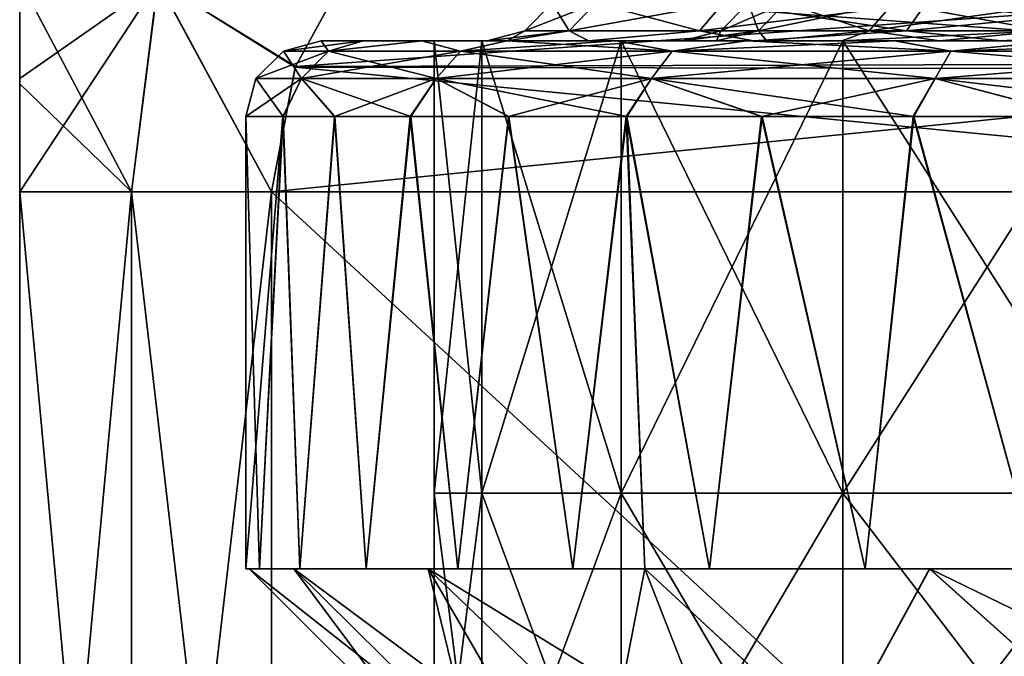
# Model space of a CAD drawing. Header units: metres. Extents: x -90 to 90, y -173 to 74.
# Tile 521 of 564: x 48 to 54.53, y 32.92 to 37.14. Entities that reach past the tile are written whole.
import ezdxf

# ---------------------------------------------------------------- set-up
doc = ezdxf.new("R2010")
doc.units = ezdxf.units.M
doc.layers.add('solid_509418_01', color=7, linetype='CONTINUOUS')

msp = doc.modelspace()

# ---------------------------------------------------------------- linework, layer by layer
at = {"layer": 'solid_509418_01'}
for points in [[(48, 37.403278, 4.451625), (48, 36.715286, 4.86436), (48.741669, 36, 6.5)], [(48.915462, 37.394688, 6.404108), (48, 37.403278, 4.451625), (48.741669, 36, 6.5)], [(48, 36.750671, -4.850274), (48, 36.715286, 4.86436), (48, 37.403278, 4.451625)], [(48, 36.750671, -4.850274), (48, 37.403278, 4.451625), (48, 37.40015, -4.45404)], [(48, 36.750671, -4.850274), (48, 37.40015, -4.45404), (48.918247, 37.394688, -6.408926)], [(48.918247, 37.394688, -6.408926), (48.741669, 36, -6.5), (48, 36, -5)], [(48, 36.750671, -4.850274), (48.918247, 37.394688, -6.408926), (48, 36, -5)], [(48.915462, 37.394688, 6.404108), (48.741669, 36, 6.5), (49.669872, 36, 7.892305)], [(48.918247, 37.394688, -6.408926), (49.669872, 36, -7.892305), (48.741669, 36, -6.5)], [(49.82856, 36.830101, 7.983922), (50.140141, 37.396317, 8.163814), (48.915462, 37.394688, 6.404108)], [(49.82856, 36.830101, 7.983922), (48.915462, 37.394688, 6.404108), (49.669872, 36, 7.892305)], [(48.918247, 37.394688, -6.408926), (50.144356, 37.402458, -8.166248), (49.826698, 36.825352, -7.982847)], [(48.918247, 37.394688, -6.408926), (49.826698, 36.825352, -7.982847), (49.669872, 36, -7.892305)], [(58.179066, 36.81028, -12.805091), (49.826698, 36.825352, -7.982847), (50.144356, 37.402458, -8.166248)], [(49.82856, 36.830101, 7.983922), (58.162422, 36.85294, 12.795481), (57.855915, 37.402035, 12.618518)], [(49.82856, 36.830101, 7.983922), (57.855915, 37.402035, 12.618518), (50.140141, 37.396317, 8.163814)], [(58.179066, 36.81028, -12.805091), (50.144356, 37.402458, -8.166248), (57.859211, 37.397259, -12.620421)], [(51.349773, 37.066856), (51.644524, 37.066856, -2.238843), (51.533012, 37.25)], [(51.821518, 37.25, 2.191417), (51.349773, 37.066856), (51.533012, 37.25)], [(51.644524, 37.066856, 2.238843), (51.349773, 37.066856), (51.821518, 37.25, 2.191417)], [(51.644524, 37.066856, -2.238843), (51.821518, 37.25, -2.191417), (51.533012, 37.25)], [(51.644524, 37.066856, -2.238843), (52.508682, 37.066856, -4.325113), (51.821518, 37.25, -2.191417)], [(51.644524, 37.066856, 2.238843), (51.821518, 37.25, 2.191417), (52.667374, 37.25, 4.233494)], [(52.508682, 37.066856, 4.325113), (51.644524, 37.066856, 2.238843), (52.667374, 37.25, 4.233494)], [(52.508682, 37.066856, -4.325113), (52.667374, 37.25, -4.233494), (51.821518, 37.25, -2.191417)], [(52.508682, 37.066856, -4.325113), (53.883366, 37.066856, -6.116634), (52.667374, 37.25, -4.233494)], [(52.508682, 37.066856, 4.325113), (52.667374, 37.25, 4.233494), (54.012936, 37.25, 5.987064)], [(53.883366, 37.066856, 6.116634), (52.508682, 37.066856, 4.325113), (54.012936, 37.25, 5.987064)], [(52.650002, 37.066986), (52.900444, 37.066986, 1.90232), (52.833145, 37.250225)], [(53.077347, 37.250225, -1.854919), (52.650002, 37.066986), (52.833145, 37.250225)], [(52.900444, 37.066986, -1.90232), (52.650002, 37.066986), (53.077347, 37.250225, -1.854919)], [(53.883366, 37.066856, -6.116634), (54.012936, 37.25, -5.987064), (52.667374, 37.25, -4.233494)], [(52.900444, 37.066986, 1.90232), (53.077347, 37.250225, 1.854919), (52.833145, 37.250225)], [(52.900444, 37.066986, 1.90232), (53.634712, 37.066986, 3.675), (53.077347, 37.250225, 1.854919)], [(52.900444, 37.066986, -1.90232), (53.077347, 37.250225, -1.854919), (53.79332, 37.250225, -3.583428)], [(53.634712, 37.066986, -3.675), (52.900444, 37.066986, -1.90232), (53.79332, 37.250225, -3.583428)], [(53.634712, 37.066986, 3.675), (53.79332, 37.250225, 3.583428), (53.077347, 37.250225, 1.854919)], [(53.634712, 37.066986, 3.675), (54.802765, 37.066986, 5.197235), (53.79332, 37.250225, 3.583428)], [(53.634712, 37.066986, -3.675), (53.79332, 37.250225, -3.583428), (54.932266, 37.250225, -5.067733)], [(54.802765, 37.066986, -5.197235), (53.634712, 37.066986, -3.675), (54.932266, 37.250225, -5.067733)], [(54.802765, 37.066986, 5.197235), (54.932266, 37.250225, 5.067733), (53.79332, 37.250225, 3.583428)], [(53.883366, 37.066856, -6.116634), (55.674885, 37.066856, -7.491316), (54.012936, 37.25, -5.987064)], [(53.883366, 37.066856, 6.116634), (54.012936, 37.25, 5.987064), (55.766506, 37.25, 7.332626)], [(55.674885, 37.066856, 7.491316), (53.883366, 37.066856, 6.116634), (55.766506, 37.25, 7.332626)], [(55.674885, 37.066856, -7.491316), (55.766506, 37.25, -7.332626), (54.012936, 37.25, -5.987064)], [(51.644524, 37.066856, 2.238843), (51.233162, 37, 1.537356), (51.099998, 37)], [(51.349773, 37.066856), (51.099998, 37), (51.23283, 37, -1.535482)], [(51.644524, 37.066856, 2.238843), (51.099998, 37), (51.349773, 37.066856)], [(51.644524, 37.066856, -2.238843), (51.23283, 37, -1.535482), (51.773323, 37, -3.395412)], [(51.349773, 37.066856), (51.23283, 37, -1.535482), (51.644524, 37.066856, -2.238843)], [(51.644524, 37.066856, 2.238843), (51.774597, 37, 3.398503), (51.233162, 37, 1.537356)], [(52.508682, 37.066856, 4.325113), (51.774597, 37, 3.398503), (51.644524, 37.066856, 2.238843)], [(51.644524, 37.066856, -2.238843), (51.773323, 37, -3.395412), (52.508682, 37.066856, -4.325113)], [(52.508682, 37.066856, -4.325113), (51.773323, 37, -3.395412), (52.86438, 37, -5.318075)], [(52.508682, 37.066856, 4.325113), (52.86692, 37, 5.321483), (51.774597, 37, 3.398503)], [(52.900444, 37.066986, -1.90232), (52.623055, 37, -1.827752), (52.400002, 37)], [(52.650002, 37.066986), (52.400002, 37), (52.62273, 37, 1.826444)], [(52.900444, 37.066986, -1.90232), (52.400002, 37), (52.650002, 37.066986)], [(53.883366, 37.066856, 6.116634), (52.86692, 37, 5.321483), (52.508682, 37.066856, 4.325113)], [(52.508682, 37.066856, -4.325113), (52.86438, 37, -5.318075), (53.883366, 37.066856, -6.116634)], [(52.900444, 37.066986, 1.90232), (52.62273, 37, 1.826444), (52.954956, 37, 2.850851)], [(52.650002, 37.066986), (52.62273, 37, 1.826444), (52.900444, 37.066986, 1.90232)], [(52.900444, 37.066986, -1.90232), (52.955605, 37, -2.852452), (52.623055, 37, -1.827752)], [(53.883366, 37.066856, -6.116634), (52.86438, 37, -5.318075), (54.50914, 37, -7.004303)], [(53.883366, 37.066856, 6.116634), (54.512707, 37, 7.0071), (52.86692, 37, 5.321483)], [(53.634712, 37.066986, -3.675), (52.955605, 37, -2.852452), (52.900444, 37.066986, -1.90232)], [(52.900444, 37.066986, 1.90232), (52.954956, 37, 2.850851), (53.634712, 37.066986, 3.675)], [(53.634712, 37.066986, 3.675), (52.954956, 37, 2.850851), (53.453388, 37, 3.860295)], [(53.634712, 37.066986, -3.675), (53.454342, 37, -3.861913), (52.955605, 37, -2.852452)], [(53.634712, 37.066986, 3.675), (53.453388, 37, 3.860295), (54.100883, 37, 4.791703)], [(54.802765, 37.066986, -5.197235), (54.102058, 37, -4.793149), (53.454342, 37, -3.861913)], [(54.802765, 37.066986, -5.197235), (53.454342, 37, -3.861913), (53.634712, 37.066986, -3.675)], [(53.634712, 37.066986, 3.675), (54.100883, 37, 4.791703), (54.802765, 37.066986, 5.197235)], [(55.674885, 37.066856, 7.491316), (54.512707, 37, 7.0071), (53.883366, 37.066856, 6.116634)], [(53.883366, 37.066856, -6.116634), (54.50914, 37, -7.004303), (55.674885, 37.066856, -7.491316)], [(54.802765, 37.066986, 5.197235), (54.100883, 37, 4.791703), (54.871674, 37, 5.608944)], [(54.802765, 37.066986, -5.197235), (54.873024, 37, -5.610178), (54.102058, 37, -4.793149)], [(55.674885, 37.066856, -7.491316), (54.50914, 37, -7.004303), (56.545841, 37, -8.20235)], [(55.674885, 37.066856, 7.491316), (56.549965, 37, 8.204084), (54.512707, 37, 7.0071)], [(49.750229, 36.933144), (50, 37), (50.278427, 37, 2.3448)], [(49.750229, 36.933144), (50.048069, 36.933144, -2.452931), (50, 37)], [(50.048069, 36.933144, 2.452931), (49.750229, 36.933144), (50.278427, 37, 2.3448)], [(51.233162, 37, 1.537356), (50.278427, 37, 2.3448), (50, 37)], [(51.099998, 37), (50, 37), (50.279453, 37, -2.349015)], [(50.048069, 36.933144, -2.452931), (50.279453, 37, -2.349015), (50, 37)], [(51.099998, 37), (51.233162, 37, 1.537356), (50, 37)], [(50.048069, 36.933144, 2.452931), (50.278427, 37, 2.3448), (50.667187, 37, 3.591198)], [(50.924278, 36.933144, 4.763307), (50.048069, 36.933144, 2.452931), (50.667187, 37, 3.591198)], [(50.048069, 36.933144, -2.452931), (50.669178, 37, -3.596351), (50.279453, 37, -2.349015)], [(50.048069, 36.933144, -2.452931), (50.924278, 36.933144, -4.763307), (50.669178, 37, -3.596351)], [(51.774597, 37, 3.398503), (50.667187, 37, 3.591198), (50.278427, 37, 2.3448)], [(51.233162, 37, 1.537356), (51.774597, 37, 3.398503), (50.278427, 37, 2.3448)], [(51.773323, 37, -3.395412), (50.279453, 37, -2.349015), (50.669178, 37, -3.596351)], [(51.23283, 37, -1.535482), (51.099998, 37), (50.279453, 37, -2.349015)], [(51.773323, 37, -3.395412), (51.23283, 37, -1.535482), (50.279453, 37, -2.349015)], [(52.86692, 37, 5.321483), (51.231773, 37, 4.807166), (50.667187, 37, 3.591198)], [(50.924278, 36.933144, 4.763307), (50.667187, 37, 3.591198), (51.231773, 37, 4.807166)], [(51.774597, 37, 3.398503), (52.86692, 37, 5.321483), (50.667187, 37, 3.591198)], [(51.773323, 37, -3.395412), (50.669178, 37, -3.596351), (51.234615, 37, -4.812351)], [(50.924278, 36.933144, -4.763307), (51.234615, 37, -4.812351), (50.669178, 37, -3.596351)], [(50.75, 37), (50.75, 34), (51.065186, 34, 2.394076)], [(51.065186, 37, -2.394076), (51.065186, 34, -2.394076), (50.75, 34)], [(50.75, 37), (51.065186, 37, -2.394076), (50.75, 34)], [(51.065186, 37, 2.394076), (50.75, 37), (51.065186, 34, 2.394076)], [(52.623055, 37, -1.827752), (51.065186, 37, -2.394076), (50.75, 37)], [(52.400002, 37), (50.75, 37), (51.065186, 37, 2.394076)], [(52.400002, 37), (52.623055, 37, -1.827752), (50.75, 37)], [(50.924278, 36.933144, 4.763307), (51.231773, 37, 4.807166), (51.954571, 37, 5.938709)], [(52.327934, 36.933144, 6.796856), (50.924278, 36.933144, 4.763307), (51.954571, 37, 5.938709)], [(50.924278, 36.933144, -4.763307), (52.327934, 36.933144, -6.796856), (51.234615, 37, -4.812351)], [(51.065186, 37, 2.394076), (51.065186, 34, 2.394076), (51.989265, 34, 4.625)], [(51.065186, 37, 2.394076), (51.989265, 34, 4.625), (51.989265, 37, 4.625)], [(51.989265, 37, -4.625), (51.989265, 34, -4.625), (51.065186, 34, -2.394076)], [(51.065186, 37, -2.394076), (51.989265, 37, -4.625), (51.065186, 34, -2.394076)], [(53.454342, 37, -3.861913), (51.989265, 37, -4.625), (51.065186, 37, -2.394076)], [(52.955605, 37, -2.852452), (53.454342, 37, -3.861913), (51.065186, 37, -2.394076)], [(52.623055, 37, -1.827752), (52.955605, 37, -2.852452), (51.065186, 37, -2.394076)], [(52.954956, 37, 2.850851), (51.065186, 37, 2.394076), (51.989265, 37, 4.625)], [(52.62273, 37, 1.826444), (52.400002, 37), (51.065186, 37, 2.394076)], [(52.954956, 37, 2.850851), (52.62273, 37, 1.826444), (51.065186, 37, 2.394076)], [(52.86692, 37, 5.321483), (51.954571, 37, 5.938709), (51.231773, 37, 4.807166)], [(52.86438, 37, -5.318075), (51.234615, 37, -4.812351), (51.958035, 37, -5.943409)], [(52.327934, 36.933144, -6.796856), (51.958035, 37, -5.943409), (51.234615, 37, -4.812351)], [(52.86438, 37, -5.318075), (51.773323, 37, -3.395412), (51.234615, 37, -4.812351)], [(54.512707, 37, 7.0071), (52.8167, 37, 6.957073), (51.954571, 37, 5.938709)], [(52.327934, 36.933144, 6.796856), (51.954571, 37, 5.938709), (52.8167, 37, 6.957073)], [(52.86692, 37, 5.321483), (54.512707, 37, 7.0071), (51.954571, 37, 5.938709)], [(52.86438, 37, -5.318075), (51.958035, 37, -5.943409), (52.820683, 37, -6.961181)], [(52.327934, 36.933144, -6.796856), (52.820683, 37, -6.961181), (51.958035, 37, -5.943409)], [(51.989265, 37, 4.625), (51.989265, 34, 4.625), (53.459263, 34, 6.540738)], [(51.989265, 37, 4.625), (53.459263, 34, 6.540738), (53.459263, 37, 6.540738)], [(53.459263, 37, -6.540738), (53.459263, 34, -6.540738), (51.989265, 34, -4.625)], [(51.989265, 37, -4.625), (53.459263, 37, -6.540738), (51.989265, 34, -4.625)], [(55.754204, 37, -6.303428), (53.459263, 37, -6.540738), (51.989265, 37, -4.625)], [(54.873024, 37, -5.610178), (55.754204, 37, -6.303428), (51.989265, 37, -4.625)], [(54.102058, 37, -4.793149), (54.873024, 37, -5.610178), (51.989265, 37, -4.625)], [(53.454342, 37, -3.861913), (54.102058, 37, -4.793149), (51.989265, 37, -4.625)], [(54.100883, 37, 4.791703), (51.989265, 37, 4.625), (53.459263, 37, 6.540738)], [(53.453388, 37, 3.860295), (52.954956, 37, 2.850851), (51.989265, 37, 4.625)], [(54.100883, 37, 4.791703), (53.453388, 37, 3.860295), (51.989265, 37, 4.625)], [(52.327934, 36.933144, 6.796856), (52.8167, 37, 6.957073), (53.804859, 37, 7.849723)], [(54.177467, 36.933144, 8.435397), (52.327934, 36.933144, 6.796856), (53.804859, 37, 7.849723)], [(52.327934, 36.933144, -6.796856), (54.177467, 36.933144, -8.435397), (52.820683, 37, -6.961181)], [(54.512707, 37, 7.0071), (53.804859, 37, 7.849723), (52.8167, 37, 6.957073)], [(54.50914, 37, -7.004303), (52.820683, 37, -6.961181), (53.809349, 37, -7.853261)], [(54.177467, 36.933144, -8.435397), (53.809349, 37, -7.853261), (52.820683, 37, -6.961181)], [(54.50914, 37, -7.004303), (52.86438, 37, -5.318075), (52.820683, 37, -6.961181)], [(53.459263, 37, 6.540738), (53.459263, 34, 6.540738), (55.375, 34, 8.010735)], [(53.459263, 37, 6.540738), (55.375, 34, 8.010735), (55.375, 37, 8.010735)], [(55.375, 37, -8.010735), (55.375, 34, -8.010735), (53.459263, 34, -6.540738)], [(53.459263, 37, -6.540738), (55.375, 37, -8.010735), (53.459263, 34, -6.540738)], [(58.879383, 37, -7.516929), (55.375, 37, -8.010735), (53.459263, 37, -6.540738)], [(57.781601, 37, -7.269023), (58.879383, 37, -7.516929), (53.459263, 37, -6.540738)], [(56.731438, 37, -6.861231), (57.781601, 37, -7.269023), (53.459263, 37, -6.540738)], [(55.754204, 37, -6.303428), (56.731438, 37, -6.861231), (53.459263, 37, -6.540738)], [(56.729767, 37, 6.860436), (53.459263, 37, 6.540738), (55.375, 37, 8.010735)], [(54.871674, 37, 5.608944), (54.100883, 37, 4.791703), (53.459263, 37, 6.540738)], [(55.752682, 37, 6.302403), (54.871674, 37, 5.608944), (53.459263, 37, 6.540738)], [(56.729767, 37, 6.860436), (55.752682, 37, 6.302403), (53.459263, 37, 6.540738)], [(56.549965, 37, 8.204084), (54.904892, 37, 8.604506), (53.804859, 37, 7.849723)], [(54.177467, 36.933144, 8.435397), (53.804859, 37, 7.849723), (54.904892, 37, 8.604506)], [(54.512707, 37, 7.0071), (56.549965, 37, 8.204084), (53.804859, 37, 7.849723)], [(56.545841, 37, -8.20235), (53.809349, 37, -7.853261), (54.909843, 37, -8.607434)], [(54.177467, 36.933144, -8.435397), (54.909843, 37, -8.607434), (53.809349, 37, -7.853261)], [(56.545841, 37, -8.20235), (54.50914, 37, -7.004303), (53.809349, 37, -7.853261)], [(54.177467, 36.933144, 8.435397), (54.904892, 37, 8.604506), (56.096676, 37, 9.20668)], [(56.365379, 36.933144, 9.583704), (54.177467, 36.933144, 8.435397), (56.096676, 37, 9.20668)], [(54.177467, 36.933144, -8.435397), (56.365379, 36.933144, -9.583704), (54.909843, 37, -8.607434)], [(49.566986, 36.75), (49.870152, 36.75, -2.496783), (49.750229, 36.933144)], [(50.048069, 36.933144, 2.452931), (49.566986, 36.75), (49.750229, 36.933144)], [(49.870152, 36.75, 2.496783), (49.566986, 36.75), (50.048069, 36.933144, 2.452931)], [(49.870152, 36.75, -2.496783), (50.048069, 36.933144, -2.452931), (49.750229, 36.933144)], [(49.870152, 36.75, -2.496783), (50.762028, 36.75, -4.848463), (50.048069, 36.933144, -2.452931)], [(49.870152, 36.75, 2.496783), (50.048069, 36.933144, 2.452931), (50.924278, 36.933144, 4.763307)], [(50.762028, 36.75, 4.848463), (49.870152, 36.75, 2.496783), (50.924278, 36.933144, 4.763307)], [(50.762028, 36.75, -4.848463), (50.924278, 36.933144, -4.763307), (50.048069, 36.933144, -2.452931)], [(50.762028, 36.75, -4.848463), (52.190777, 36.75, -6.918367), (50.924278, 36.933144, -4.763307)], [(50.762028, 36.75, 4.848463), (50.924278, 36.933144, 4.763307), (52.327934, 36.933144, 6.796856)], [(52.190777, 36.75, 6.918367), (50.762028, 36.75, 4.848463), (52.327934, 36.933144, 6.796856)], [(52.190777, 36.75, -6.918367), (52.327934, 36.933144, -6.796856), (50.924278, 36.933144, -4.763307)], [(52.190777, 36.75, -6.918367), (54.073372, 36.75, -8.586201), (52.327934, 36.933144, -6.796856)], [(52.190777, 36.75, 6.918367), (52.327934, 36.933144, 6.796856), (54.177467, 36.933144, 8.435397)], [(54.073372, 36.75, 8.586201), (52.190777, 36.75, 6.918367), (54.177467, 36.933144, 8.435397)], [(54.073372, 36.75, -8.586201), (54.177467, 36.933144, -8.435397), (52.327934, 36.933144, -6.796856)], [(54.073372, 36.75, -8.586201), (56.300404, 36.75, -9.755036), (54.177467, 36.933144, -8.435397)], [(54.073372, 36.75, 8.586201), (54.177467, 36.933144, 8.435397), (56.365379, 36.933144, 9.583704)], [(56.300404, 36.75, 9.755036), (54.073372, 36.75, 8.586201), (56.365379, 36.933144, 9.583704)], [(56.300404, 36.75, -9.755036), (56.365379, 36.933144, -9.583704), (54.177467, 36.933144, -8.435397)], [(49.669872, 36, 7.892305), (58.330128, 36, 12.892304), (58.162422, 36.85294, 12.795481)], [(49.82856, 36.830101, 7.983922), (49.669872, 36, 7.892305), (58.162422, 36.85294, 12.795481)], [(58.330128, 36, -12.892304), (49.669872, 36, -7.892305), (49.826698, 36.825352, -7.982847)], [(58.179066, 36.81028, -12.805091), (58.330128, 36, -12.892304), (49.826698, 36.825352, -7.982847)], [(48, 36.750671, -4.850274), (48, 36, -5), (48, 36.715286, 4.86436)], [(48, 36.715286, 4.86436), (48, 36, 5), (48.741669, 36, 6.5)], [(48, 36, -5), (48, 36, 5), (48, 36.715286, 4.86436)], [(49.870152, 36.75, 2.496783), (49.746418, 36.5, 2.261427), (49.5, 36.5)], [(49.566986, 36.75), (49.5, 36.5), (49.747353, 36.5, -2.265668)], [(49.870152, 36.75, 2.496783), (49.5, 36.5), (49.566986, 36.75)], [(49.566986, 36.75), (49.747353, 36.5, -2.265668), (49.870152, 36.75, -2.496783)], [(49.870152, 36.75, 2.496783), (50.089355, 36.5, 3.468307), (49.746418, 36.5, 2.261427)], [(49.870152, 36.75, -2.496783), (49.747353, 36.5, -2.265668), (50.091228, 36.5, -3.473655)], [(50.762028, 36.75, 4.848463), (50.089355, 36.5, 3.468307), (49.870152, 36.75, 2.496783)], [(49.870152, 36.75, -2.496783), (50.091228, 36.5, -3.473655), (50.593815, 36.5, -4.666227)], [(49.870152, 36.75, -2.496783), (50.593815, 36.5, -4.666227), (50.762028, 36.75, -4.848463)], [(50.762028, 36.75, 4.848463), (50.591034, 36.5, 4.66062), (50.089355, 36.5, 3.468307)], [(50.762028, 36.75, 4.848463), (51.241936, 36.5, 5.791915), (50.591034, 36.5, 4.66062)], [(50.762028, 36.75, -4.848463), (50.593815, 36.5, -4.666227), (51.245407, 36.5, -5.797166)], [(52.190777, 36.75, 6.918367), (51.241936, 36.5, 5.791915), (50.762028, 36.75, 4.848463)], [(50.762028, 36.75, -4.848463), (51.245407, 36.5, -5.797166), (52.026794, 36.5, -6.832131)], [(50.762028, 36.75, -4.848463), (52.026794, 36.5, -6.832131), (52.190777, 36.75, -6.918367)], [(52.190777, 36.75, 6.918367), (52.022804, 36.5, 6.827472), (51.241936, 36.5, 5.791915)], [(52.190777, 36.75, 6.918367), (52.920578, 36.5, 7.754467), (52.022804, 36.5, 6.827472)], [(52.190777, 36.75, -6.918367), (52.026794, 36.5, -6.832131), (52.925072, 36.5, -7.758569)], [(54.073372, 36.75, 8.586201), (52.920578, 36.5, 7.754467), (52.190777, 36.75, 6.918367)], [(52.190777, 36.75, -6.918367), (52.925072, 36.5, -7.758569), (53.931732, 36.5, -8.568905)], [(52.190777, 36.75, -6.918367), (53.931732, 36.5, -8.568905), (54.073372, 36.75, -8.586201)], [(54.073372, 36.75, 8.586201), (53.926739, 36.5, 8.565367), (52.920578, 36.5, 7.754467)], [(54.073372, 36.75, 8.586201), (55.026455, 36.5, 9.247371), (53.926739, 36.5, 8.565367)], [(54.073372, 36.75, -8.586201), (53.931732, 36.5, -8.568905), (55.031868, 36.5, -9.250278)], [(56.300404, 36.75, 9.755036), (55.026455, 36.5, 9.247371), (54.073372, 36.75, 8.586201)], [(54.073372, 36.75, -8.586201), (55.031868, 36.5, -9.250278), (56.207619, 36.5, -9.791212)], [(54.073372, 36.75, -8.586201), (56.207619, 36.5, -9.791212), (56.300404, 36.75, -9.755036)], [(49.5, 36.5), (49.5, 33.5), (49.589813, 33.5, -1.370399)], [(49.746418, 36.5, 2.261427), (49.589813, 33.5, 1.370399), (49.5, 33.5)], [(49.746418, 36.5, 2.261427), (49.5, 33.5), (49.5, 36.5)], [(49.747353, 36.5, -2.265668), (49.5, 36.5), (49.589813, 33.5, -1.370399)], [(49.747353, 36.5, -2.265668), (49.589813, 33.5, -1.370399), (49.857727, 33.5, -2.717385)], [(49.746418, 36.5, 2.261427), (49.857727, 33.5, 2.717385), (49.589813, 33.5, 1.370399)], [(49.746418, 36.5, 2.261427), (50.089355, 36.5, 3.468307), (49.857727, 33.5, 2.717385)], [(50.091228, 36.5, -3.473655), (49.747353, 36.5, -2.265668), (49.857727, 33.5, -2.717385)], [(50.091228, 36.5, -3.473655), (49.857727, 33.5, -2.717385), (50.299168, 33.5, -4.017908)], [(50.089355, 36.5, 3.468307), (50.299168, 33.5, 4.017908), (49.857727, 33.5, 2.717385)], [(50.089355, 36.5, 3.468307), (50.591034, 36.5, 4.66062), (50.299168, 33.5, 4.017908)], [(50.593815, 36.5, -4.666227), (50.091228, 36.5, -3.473655), (50.299168, 33.5, -4.017908)], [(50.593815, 36.5, -4.666227), (50.299168, 33.5, -4.017908), (50.90659, 33.5, -5.249712)], [(50.591034, 36.5, 4.66062), (50.90659, 33.5, 5.249712), (50.299168, 33.5, 4.017908)], [(50.591034, 36.5, 4.66062), (51.241936, 36.5, 5.791915), (50.90659, 33.5, 5.249712)], [(51.245407, 36.5, -5.797166), (50.593815, 36.5, -4.666227), (50.90659, 33.5, -5.249712)], [(51.245407, 36.5, -5.797166), (50.90659, 33.5, -5.249712), (51.669609, 33.5, -6.391714)], [(51.241936, 36.5, 5.791915), (51.669609, 33.5, 6.391714), (50.90659, 33.5, 5.249712)], [(51.241936, 36.5, 5.791915), (52.022804, 36.5, 6.827472), (51.669609, 33.5, 6.391714)], [(52.026794, 36.5, -6.832131), (51.245407, 36.5, -5.797166), (51.669609, 33.5, -6.391714)], [(52.026794, 36.5, -6.832131), (51.669609, 33.5, -6.391714), (52.147583, 33.5, -6.936769)], [(52.146999, 33.5, 6.936101), (51.669609, 33.5, 6.391714), (52.022804, 36.5, 6.827472)], [(52.022804, 36.5, 6.827472), (52.575172, 33.5, 7.424366), (52.146999, 33.5, 6.936101)], [(52.022804, 36.5, 6.827472), (52.920578, 36.5, 7.754467), (52.575172, 33.5, 7.424366)], [(52.925072, 36.5, -7.758569), (52.026794, 36.5, -6.832131), (52.575172, 33.5, -7.424366)], [(52.147583, 33.5, -6.936769), (52.575172, 33.5, -7.424366), (52.026794, 36.5, -6.832131)], [(52.925072, 36.5, -7.758569), (52.575172, 33.5, -7.424366), (53.607792, 33.5, -8.329994)], [(52.920578, 36.5, 7.754467), (53.607792, 33.5, 8.329994), (52.575172, 33.5, 7.424366)], [(52.920578, 36.5, 7.754467), (53.926739, 36.5, 8.565367), (53.607792, 33.5, 8.329994)], [(53.931732, 36.5, -8.568905), (52.925072, 36.5, -7.758569), (53.607792, 33.5, -8.329994)], [(53.931732, 36.5, -8.568905), (53.607792, 33.5, -8.329994), (54.749802, 33.5, -9.093096)], [(53.926739, 36.5, 8.565367), (54.749802, 33.5, 9.093096), (53.607792, 33.5, 8.329994)], [(53.926739, 36.5, 8.565367), (55.026455, 36.5, 9.247371), (54.749802, 33.5, 9.093096)], [(55.031868, 36.5, -9.250278), (53.931732, 36.5, -8.568905), (54.749802, 33.5, -9.093096)], [(48.741669, 28, 6.5), (48.741669, 36, 6.5), (48, 36, 5)], [(48, 28, 5), (48.741669, 28, 6.5), (48, 36, 5)], [(48, 28, -5), (48, 28, 5), (48, 36, 5)], [(48, 28, -5), (48, 36, 5), (48, 36, -5)], [(48, 28, -5), (48, 36, -5), (48.741669, 36, -6.5)], [(48.741669, 28, -6.5), (48, 28, -5), (48.741669, 36, -6.5)], [(49.669872, 28, 7.892305), (49.669872, 36, 7.892305), (48.741669, 36, 6.5)], [(48.741669, 28, 6.5), (49.669872, 28, 7.892305), (48.741669, 36, 6.5)], [(48.741669, 28, -6.5), (48.741669, 36, -6.5), (49.669872, 36, -7.892305)], [(49.669872, 28, -7.892305), (48.741669, 28, -6.5), (49.669872, 36, -7.892305)], [(49.669872, 28, 7.892305), (58.330128, 36, 12.892304), (49.669872, 36, 7.892305)], [(49.669872, 28, 7.892305), (58.330128, 28, 12.892304), (58.330128, 36, 12.892304)], [(58.330128, 28, -12.892304), (49.669872, 36, -7.892305), (58.330128, 36, -12.892304)], [(58.330128, 28, -12.892304), (49.669872, 28, -7.892305), (49.669872, 36, -7.892305)], [(51.065186, 34, -2.394076), (55, 34), (50.75, 34)], [(55.301464, 34, 1.709797), (50.75, 34), (55, 34)], [(55.301464, 34, 1.709797), (51.065186, 34, 2.394076), (50.75, 34)], [(51.065186, 34, -2.394029), (50.750015, 34), (51.065186, 34, 2.394029)], [(51.065186, 31.5, 2.394029), (51.065186, 34, 2.394029), (50.750015, 34)], [(50.750015, 31.5), (50.750015, 34), (51.065186, 34, -2.394029)], [(51.065186, 31.5, 2.394029), (50.750015, 34), (50.750015, 31.5)], [(50.750015, 31.5), (51.065186, 34, -2.394029), (51.065186, 31.5, -2.394029)], [(51.065186, 34, -2.394076), (56.169773, 34, -3.213825), (55.301464, 34, -1.709797)], [(51.065186, 34, -2.394076), (51.989265, 34, -4.625), (56.169773, 34, -3.213825)], [(51.065186, 34, -2.394076), (55.301464, 34, -1.709797), (55, 34)], [(57.500237, 34, 4.330198), (51.989265, 34, 4.625), (51.065186, 34, 2.394076)], [(56.169773, 34, 3.213825), (57.500237, 34, 4.330198), (51.065186, 34, 2.394076)], [(55.301464, 34, 1.709797), (56.169773, 34, 3.213825), (51.065186, 34, 2.394076)], [(51.065186, 34, -2.394029), (51.065186, 34, 2.394029), (51.989235, 34, 4.624923)], [(51.989235, 31.5, 4.624923), (51.989235, 34, 4.624923), (51.065186, 34, 2.394029)], [(51.989235, 34, -4.624923), (51.065186, 34, -2.394029), (51.989235, 34, 4.624923)], [(51.989235, 31.5, 4.624923), (51.065186, 34, 2.394029), (51.065186, 31.5, 2.394029)], [(51.065186, 31.5, -2.394029), (51.065186, 34, -2.394029), (51.989235, 34, -4.624923)], [(51.065186, 31.5, -2.394029), (51.989235, 34, -4.624923), (51.989235, 31.5, -4.624923)], [(51.989235, 34, -4.624923), (51.989235, 34, 4.624923), (53.459194, 34, 6.540658)], [(53.459194, 31.5, 6.540658), (53.459194, 34, 6.540658), (51.989235, 34, 4.624923)], [(53.459194, 34, -6.540658), (51.989235, 34, -4.624923), (53.459194, 34, 6.540658)], [(53.459194, 31.5, 6.540658), (51.989235, 34, 4.624923), (51.989235, 31.5, 4.624923)], [(51.989235, 31.5, -4.624923), (51.989235, 34, -4.624923), (53.459194, 34, -6.540658)], [(51.989235, 31.5, -4.624923), (53.459194, 34, -6.540658), (53.459194, 31.5, -6.540658)], [(51.989265, 34, -4.625), (59.132004, 34, -4.924071), (57.500237, 34, -4.330198)], [(51.989265, 34, -4.625), (53.459263, 34, -6.540738), (59.132004, 34, -4.924071)], [(51.989265, 34, -4.625), (57.500237, 34, -4.330198), (56.169773, 34, -3.213825)], [(66.540741, 34, 6.540738), (53.459263, 34, 6.540738), (51.989265, 34, 4.625)], [(59.132004, 34, 4.924071), (66.540741, 34, 6.540738), (51.989265, 34, 4.625)], [(57.500237, 34, 4.330198), (59.132004, 34, 4.924071), (51.989265, 34, 4.625)], [(53.459194, 34, -6.540658), (53.459194, 34, 6.540658), (55.374912, 34, 8.010679)], [(55.374912, 31.5, 8.010679), (55.374912, 34, 8.010679), (53.459194, 34, 6.540658)], [(54.583557, 34, 0.955065), (53.459194, 34, -6.540658), (55.374912, 34, 8.010679)], [(55.374912, 31.5, 8.010679), (53.459194, 34, 6.540658), (53.459194, 31.5, 6.540658)], [(55.236862, 34, -2.75), (55.374912, 34, -8.010679), (53.459194, 34, -6.540658)], [(53.459194, 31.5, -6.540658), (53.459194, 34, -6.540658), (55.374912, 34, -8.010679)], [(54.583557, 34, -0.955065), (55.236862, 34, -2.75), (53.459194, 34, -6.540658)], [(54.583557, 34, 0.955065), (54.583557, 34, -0.955065), (53.459194, 34, -6.540658)], [(53.459194, 31.5, -6.540658), (55.374912, 34, -8.010679), (55.374912, 31.5, -8.010679)], [(53.459263, 34, -6.540738), (60.867996, 34, -4.924071), (59.132004, 34, -4.924071)], [(53.459263, 34, -6.540738), (68.010735, 34, -4.625), (60.867996, 34, -4.924071)], [(64.625, 34, 8.010735), (55.375, 34, 8.010735), (53.459263, 34, 6.540738)], [(66.540741, 34, 6.540738), (64.625, 34, 8.010735), (53.459263, 34, 6.540738)], [(53.459263, 34, -6.540738), (66.540741, 34, -6.540738), (68.010735, 34, -4.625)], [(53.459263, 34, -6.540738), (55.375, 34, -8.010735), (66.540741, 34, -6.540738)], [(49.817612, 33.5, -2.468919), (49.589813, 33.5, -1.370399), (49.5, 33.5)], [(49.522499, 33.5), (49.5, 33.5), (49.589813, 33.5, 1.370399)], [(49.522499, 33.5), (49.817612, 33.5, -2.468919), (49.5, 33.5)], [(49.817432, 33.5, 2.468193), (50.684502, 32.338001), (49.522499, 33.5)], [(50.992756, 32.337997, -2.376566), (49.522499, 33.5), (50.684502, 32.338001)], [(49.817432, 33.5, 2.468193), (49.522499, 33.5), (49.589813, 33.5, 1.370399)], [(50.992756, 32.337997, -2.376566), (49.817612, 33.5, -2.468919), (49.522499, 33.5)], [(49.817612, 33.5, -2.468919), (49.857727, 33.5, -2.717385), (49.589813, 33.5, -1.370399)], [(49.817432, 33.5, 2.468193), (49.589813, 33.5, 1.370399), (49.857727, 33.5, 2.717385)], [(49.817432, 33.5, 2.468193), (50.992558, 32.337997, 2.375814), (50.684502, 32.338001)], [(50.709114, 33.5, 4.842816), (50.992558, 32.337997, 2.375814), (49.817432, 33.5, 2.468193)], [(49.817432, 33.5, 2.468193), (49.857727, 33.5, 2.717385), (50.299168, 33.5, 4.017908)], [(50.709114, 33.5, 4.842816), (49.817432, 33.5, 2.468193), (50.299168, 33.5, 4.017908)], [(49.817612, 33.5, -2.468919), (50.709599, 33.5, -4.84375), (49.857727, 33.5, -2.717385)], [(51.381706, 32.338001, -3.536036), (50.709599, 33.5, -4.84375), (49.817612, 33.5, -2.468919)], [(51.381706, 32.338001, -3.536036), (49.817612, 33.5, -2.468919), (50.992756, 32.337997, -2.376566)], [(50.709599, 33.5, -4.84375), (50.299168, 33.5, -4.017908), (49.857727, 33.5, -2.717385)], [(50.709599, 33.5, -4.84375), (50.90659, 33.5, -5.249712), (50.299168, 33.5, -4.017908)], [(50.709114, 33.5, 4.842816), (50.299168, 33.5, 4.017908), (50.90659, 33.5, 5.249712)], [(50.709114, 33.5, 4.842816), (51.92123, 32.338001, 4.638105), (51.381336, 32.338001, 3.535136)], [(52.147022, 33.5, 6.936081), (51.92123, 32.338001, 4.638105), (50.709114, 33.5, 4.842816)], [(50.709114, 33.5, 4.842816), (51.381336, 32.338001, 3.535136), (50.992558, 32.337997, 2.375814)], [(50.709114, 33.5, 4.842816), (50.90659, 33.5, 5.249712), (51.669609, 33.5, 6.391714)], [(52.147022, 33.5, 6.936081), (50.709114, 33.5, 4.842816), (51.669609, 33.5, 6.391714)], [(50.709599, 33.5, -4.84375), (52.14761, 33.5, -6.936747), (50.90659, 33.5, -5.249712)], [(52.600639, 32.337997, -5.659327), (52.14761, 33.5, -6.936747), (50.709599, 33.5, -4.84375)], [(51.921726, 32.337997, -4.638971), (50.709599, 33.5, -4.84375), (51.381706, 32.338001, -3.536036)], [(52.600639, 32.337997, -5.659327), (50.709599, 33.5, -4.84375), (51.921726, 32.337997, -4.638971)], [(52.14761, 33.5, -6.936747), (51.669609, 33.5, -6.391714), (50.90659, 33.5, -5.249712)], [(52.147022, 33.5, 6.936081), (51.669609, 33.5, 6.391714), (52.146999, 33.5, 6.936101)], [(52.147583, 33.5, -6.936769), (51.669609, 33.5, -6.391714), (52.14761, 33.5, -6.936747)], [(52.147022, 33.5, 6.936081), (52.600082, 32.337997, 5.6586), (51.92123, 32.338001, 4.638105)], [(52.146999, 33.5, 6.936101), (52.575172, 33.5, 7.424366), (52.147022, 33.5, 6.936081)], [(52.147022, 33.5, 6.936081), (53.403477, 32.338001, 6.577569), (52.600082, 32.337997, 5.6586)], [(54.03611, 33.5, 8.614504), (53.403477, 32.338001, 6.577569), (52.147022, 33.5, 6.936081)], [(52.147022, 33.5, 6.936081), (52.575172, 33.5, 7.424366), (53.607792, 33.5, 8.329994)], [(54.03611, 33.5, 8.614504), (52.147022, 33.5, 6.936081), (53.607792, 33.5, 8.329994)], [(52.14761, 33.5, -6.936747), (52.575172, 33.5, -7.424366), (52.147583, 33.5, -6.936769)], [(52.14761, 33.5, -6.936747), (54.036823, 33.5, -8.614995), (52.575172, 33.5, -7.424366)], [(53.404068, 32.338001, -6.578163), (54.036823, 33.5, -8.614995), (52.14761, 33.5, -6.936747)], [(53.404068, 32.338001, -6.578163), (52.14761, 33.5, -6.936747), (52.600639, 32.337997, -5.659327)], [(54.036823, 33.5, -8.614995), (53.607792, 33.5, -8.329994), (52.575172, 33.5, -7.424366)], [(54.03611, 33.5, 8.614504), (55.331738, 32.338001, 8.06138), (53.403477, 32.338001, 6.577569)], [(55.332489, 32.338001, -8.061817), (54.036823, 33.5, -8.614995), (53.404068, 32.338001, -6.578163)], [(54.036823, 33.5, -8.614995), (54.749802, 33.5, -9.093096), (53.607792, 33.5, -8.329994)], [(54.03611, 33.5, 8.614504), (53.607792, 33.5, 8.329994), (54.749802, 33.5, 9.093096)], [(56.276264, 33.5, 9.793325), (55.331738, 32.338001, 8.06138), (54.03611, 33.5, 8.614504)], [(54.03611, 33.5, 8.614504), (54.749802, 33.5, 9.093096), (55.981655, 33.5, 9.700607)], [(56.276264, 33.5, 9.793325), (54.03611, 33.5, 8.614504), (55.981655, 33.5, 9.700607)], [(54.036823, 33.5, -8.614995), (56.277115, 33.5, -9.793649), (54.749802, 33.5, -9.093096)], [(56.427856, 32.338001, -8.603392), (56.277115, 33.5, -9.793649), (54.036823, 33.5, -8.614995)], [(56.427856, 32.338001, -8.603392), (54.036823, 33.5, -8.614995), (55.332489, 32.338001, -8.061817)]]:
    msp.add_3dface(points, dxfattribs=at)

doc.saveas('drawing.dxf')
